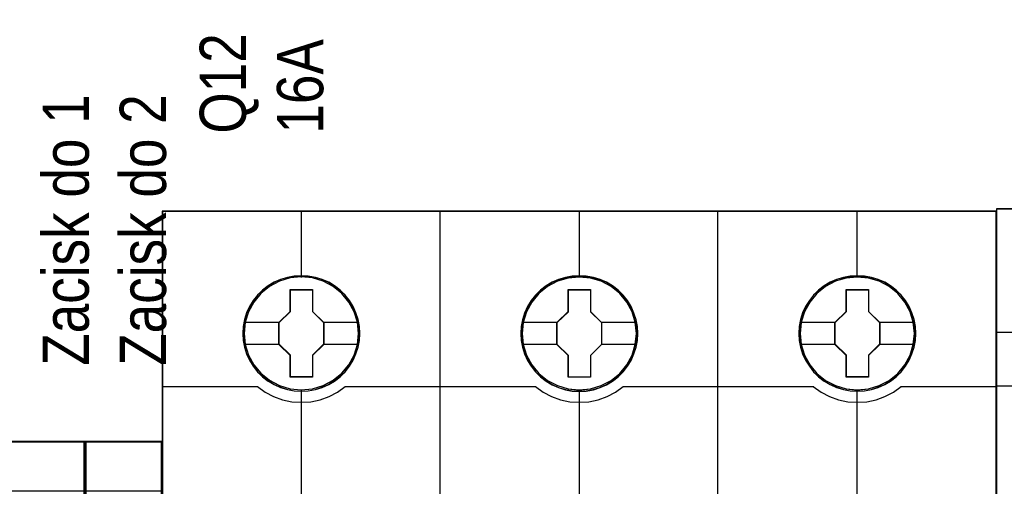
# Model space of a CAD drawing. Header units: millimetres. Extents: x -1290 to 1795, y -4192 to -1311.
# Tile 336 of 656: x 1509 to 1522, y -3710 to -3704. Entities that reach past the tile are written whole.
import ezdxf

# ---------------------------------------------------------------- set-up
doc = ezdxf.new("R2010")
doc.units = ezdxf.units.MM
doc.layers.add('45', color=7, linetype='Continuous')
doc.layers.add('Aparatura', color=7, linetype='Continuous', lineweight=13)
doc.styles.get("Standard").update_dxf_attribs({"font": 'ARIALN.TTF', "width": 0.8})

# ---------------------------------------------------------------- blocks, each defined once
blk = doc.blocks.new('*U239')
at = {"layer": '45', "color": 7}
for points in [[(729.330434, -383.521822), (711.31819, -383.521822), (711.31819, -465.544591), (729.330434, -465.544591), (747.331539, -465.544591), (765.343784, -465.544591), (765.343784, -383.521822), (747.331539, -383.521822), (729.330434, -383.521822)], [(724.114149, -391.442946), (724.09179, -390.990214), (724.019122, -390.543003), (723.862607, -390.112355), (723.683732, -389.69827), (723.44896, -389.30627), (723.169468, -388.958439), (722.839668, -388.638214), (722.47074, -388.362158), (722.101811, -388.119228), (721.671394, -387.937031), (721.240978, -387.810045), (720.782612, -387.727228), (720.329836, -387.699623), (719.87147, -387.727228), (719.429873, -387.810045), (718.982687, -387.937031), (718.56904, -388.119228), (718.177752, -388.362158), (717.820003, -388.638214), (717.484613, -388.958439), (717.216302, -389.30627), (716.975939, -389.69827), (716.774705, -390.112355), (716.657319, -390.543003), (716.567882, -390.990214), (716.534343, -391.442946), (716.567882, -391.890157), (716.657319, -392.326326), (716.774705, -392.762495), (716.975939, -393.17658), (717.216302, -393.563058), (717.484613, -393.927453), (717.820003, -394.247678), (718.177752, -394.523734), (718.56904, -394.755622), (718.982687, -394.937819), (719.429873, -395.075847), (719.87147, -395.164185), (720.329836, -395.186269), (720.782612, -395.164185), (721.240978, -395.075847), (721.671394, -394.937819), (722.101811, -394.755622), (722.47074, -394.523734), (722.839668, -394.247678), (723.169468, -393.927453), (723.44896, -393.563058), (723.683732, -393.17658), (723.862607, -392.762495), (724.019122, -392.326326), (724.09179, -391.890157), (724.114149, -391.442946)], [(724.114149, -391.442946), (724.09179, -390.990214), (724.019122, -390.543003), (723.862607, -390.112355), (723.683732, -389.69827), (723.44896, -389.30627), (723.169468, -388.958439), (722.839668, -388.638214), (722.47074, -388.362158), (722.101811, -388.119228), (721.671394, -387.937031), (721.240978, -387.810045), (720.782612, -387.727228), (720.329836, -387.699623), (719.87147, -387.727228), (719.429873, -387.810045), (718.982687, -387.937031), (718.56904, -388.119228), (718.177752, -388.362158), (717.820003, -388.638214), (717.484613, -388.958439), (717.216302, -389.30627), (716.975939, -389.69827), (716.774705, -390.112355), (716.657319, -390.543003), (716.567882, -390.990214), (716.534343, -391.442946), (716.567882, -391.890157), (716.657319, -392.326326), (716.774705, -392.762495), (716.975939, -393.17658), (717.216302, -393.563058), (717.484613, -393.927453), (717.820003, -394.247678), (718.177752, -394.523734), (718.56904, -394.755622), (718.982687, -394.937819), (719.429873, -395.075847), (719.87147, -395.164185), (720.329836, -395.186269), (720.782612, -395.164185), (721.240978, -395.075847), (721.671394, -394.937819), (722.101811, -394.755622), (722.47074, -394.523734), (722.839668, -394.247678), (723.169468, -393.927453), (723.44896, -393.563058), (723.683732, -393.17658), (723.862607, -392.762495), (724.019122, -392.326326), (724.09179, -391.890157), (724.114149, -391.442946)], [(742.115518, -391.448332), (742.093158, -390.9956), (742.020488, -390.548389), (741.863969, -390.117741), (741.685089, -389.703656), (741.450309, -389.311656), (741.17081, -388.963825), (740.841001, -388.6436), (740.477651, -388.362023), (740.103122, -388.124614), (739.672693, -387.942417), (739.242264, -387.815431), (738.783885, -387.732614), (738.331096, -387.705009), (737.878307, -387.732614), (737.431108, -387.815431), (736.983908, -387.942417), (736.570249, -388.124614), (736.17895, -388.362023), (735.821191, -388.6436), (735.485792, -388.963825), (735.223062, -389.311656), (734.977103, -389.703656), (734.781453, -390.117741), (734.658473, -390.548389), (734.569033, -390.9956), (734.541083, -391.448332), (734.569033, -391.895543), (734.658473, -392.331712), (734.781453, -392.767881), (734.977103, -393.181966), (735.223062, -393.568444), (735.485792, -393.932839), (735.821191, -394.253064), (736.17895, -394.52912), (736.570249, -394.761008), (736.983908, -394.943205), (737.431108, -395.081233), (737.878307, -395.169571), (738.331096, -395.191656), (738.783885, -395.169571), (739.242264, -395.081233), (739.672693, -394.943205), (740.103122, -394.761008), (740.477651, -394.52912), (740.841001, -394.253064), (741.17081, -393.932839), (741.450309, -393.568444), (741.685089, -393.181966), (741.863969, -392.767881), (742.020488, -392.331712), (742.093158, -391.895543), (742.115518, -391.448332)], [(742.115518, -391.448332), (742.093158, -390.9956), (742.020488, -390.548389), (741.863969, -390.117741), (741.685089, -389.703656), (741.450309, -389.311656), (741.17081, -388.963825), (740.841001, -388.6436), (740.477651, -388.362023), (740.103122, -388.124614), (739.672693, -387.942417), (739.242264, -387.815431), (738.783885, -387.732614), (738.331096, -387.705009), (737.878307, -387.732614), (737.431108, -387.815431), (736.983908, -387.942417), (736.570249, -388.124614), (736.17895, -388.362023), (735.821191, -388.6436), (735.485792, -388.963825), (735.223062, -389.311656), (734.977103, -389.703656), (734.781453, -390.117741), (734.658473, -390.548389), (734.569033, -390.9956), (734.541083, -391.448332), (734.569033, -391.895543), (734.658473, -392.331712), (734.781453, -392.767881), (734.977103, -393.181966), (735.223062, -393.568444), (735.485792, -393.932839), (735.821191, -394.253064), (736.17895, -394.52912), (736.570249, -394.761008), (736.983908, -394.943205), (737.431108, -395.081233), (737.878307, -395.169571), (738.331096, -395.191656), (738.783885, -395.169571), (739.242264, -395.081233), (739.672693, -394.943205), (740.103122, -394.761008), (740.477651, -394.52912), (740.841001, -394.253064), (741.17081, -393.932839), (741.450309, -393.568444), (741.685089, -393.181966), (741.863969, -392.767881), (742.020488, -392.331712), (742.093158, -391.895543), (742.115518, -391.448332)], [(742.099402, -391.44923), (742.077137, -390.998343), (742.004777, -390.552955), (741.848923, -390.124063), (741.670805, -389.711667), (741.437024, -389.321265), (741.158714, -388.974852), (740.830308, -388.655932), (740.468505, -388.375502), (740.09557, -388.139062), (739.666972, -387.957608), (739.238375, -387.831139), (738.781946, -387.74866), (738.331084, -387.721167), (737.880222, -387.74866), (737.434925, -387.831139), (736.989629, -387.957608), (736.57773, -388.139062), (736.188096, -388.375502), (735.831859, -388.655932), (735.497887, -388.974852), (735.236276, -389.321265), (734.991363, -389.711667), (734.796546, -390.124063), (734.67409, -390.552955), (734.58503, -390.998343), (734.557199, -391.44923), (734.58503, -391.894618), (734.67409, -392.329009), (734.796546, -392.763399), (734.991363, -393.175796), (735.236276, -393.560699), (735.497887, -393.923608), (735.831859, -394.242528), (736.188096, -394.517458), (736.57773, -394.7484), (736.989629, -394.929855), (737.434925, -395.06732), (737.880222, -395.155298), (738.331084, -395.177293), (738.781946, -395.155298), (739.238375, -395.06732), (739.666972, -394.929855), (740.09557, -394.7484), (740.468505, -394.517458), (740.830308, -394.242528), (741.158714, -393.923608), (741.437024, -393.560699), (741.670805, -393.175796), (741.848923, -392.763399), (742.004777, -392.329009), (742.077137, -391.894618), (742.099402, -391.44923)], [(760.122259, -391.442946), (760.099899, -390.990214), (760.027232, -390.543003), (759.870717, -390.112355), (759.691842, -389.69827), (759.457069, -389.30627), (759.177578, -388.958439), (758.847778, -388.638214), (758.478849, -388.362158), (758.109921, -388.119228), (757.679504, -387.937031), (757.249087, -387.810045), (756.790721, -387.727228), (756.337945, -387.699623), (755.879579, -387.727228), (755.437983, -387.810045), (754.990797, -387.937031), (754.57715, -388.119228), (754.185862, -388.362158), (753.828113, -388.638214), (753.492723, -388.958439), (753.230001, -389.30627), (752.984049, -389.69827), (752.782815, -390.112355), (752.665429, -390.543003), (752.575991, -390.990214), (752.542452, -391.442946), (752.575991, -391.890157), (752.665429, -392.326326), (752.782815, -392.762495), (752.984049, -393.17658), (753.230001, -393.563058), (753.492723, -393.927453), (753.828113, -394.247678), (754.185862, -394.523734), (754.57715, -394.755622), (754.990797, -394.937819), (755.437983, -395.075847), (755.879579, -395.164185), (756.337945, -395.186269), (756.790721, -395.164185), (757.249087, -395.075847), (757.679504, -394.937819), (758.109921, -394.755622), (758.478849, -394.523734), (758.847778, -394.247678), (759.177578, -393.927453), (759.457069, -393.563058), (759.691842, -393.17658), (759.870717, -392.762495), (760.027232, -392.326326), (760.099899, -391.890157), (760.122259, -391.442946)], [(760.122259, -391.442946), (760.099899, -390.990214), (760.027232, -390.543003), (759.870717, -390.112355), (759.691842, -389.69827), (759.457069, -389.30627), (759.177578, -388.958439), (758.847778, -388.638214), (758.478849, -388.362158), (758.109921, -388.119228), (757.679504, -387.937031), (757.249087, -387.810045), (756.790721, -387.727228), (756.337945, -387.699623), (755.879579, -387.727228), (755.437983, -387.810045), (754.990797, -387.937031), (754.57715, -388.119228), (754.185862, -388.362158), (753.828113, -388.638214), (753.492723, -388.958439), (753.230001, -389.30627), (752.984049, -389.69827), (752.782815, -390.112355), (752.665429, -390.543003), (752.575991, -390.990214), (752.542452, -391.442946), (752.575991, -391.890157), (752.665429, -392.326326), (752.782815, -392.762495), (752.984049, -393.17658), (753.230001, -393.563058), (753.492723, -393.927453), (753.828113, -394.247678), (754.185862, -394.523734), (754.57715, -394.755622), (754.990797, -394.937819), (755.437983, -395.075847), (755.879579, -395.164185), (756.337945, -395.186269), (756.790721, -395.164185), (757.249087, -395.075847), (757.679504, -394.937819), (758.109921, -394.755622), (758.478849, -394.523734), (758.847778, -394.247678), (759.177578, -393.927453), (759.457069, -393.563058), (759.691842, -393.17658), (759.870717, -392.762495), (760.027232, -392.326326), (760.099899, -391.890157), (760.122259, -391.442946)], [(760.106143, -391.443844), (760.083873, -390.992957), (760.011498, -390.547569), (759.855611, -390.118677), (759.677455, -389.70628), (759.443625, -389.315879), (759.165256, -388.969466), (758.836781, -388.650546), (758.469334, -388.375615), (758.101887, -388.133676), (757.673198, -387.952221), (757.24451, -387.825753), (756.787985, -387.743274), (756.337028, -387.715781), (755.880503, -387.743274), (755.44068, -387.825753), (754.995289, -387.952221), (754.583303, -388.133676), (754.193587, -388.375615), (753.837275, -388.650546), (753.503232, -388.969466), (753.241565, -389.315879), (752.9966, -389.70628), (752.796175, -390.118677), (752.67926, -390.547569), (752.590182, -390.992957), (752.556777, -391.443844), (752.590182, -391.889232), (752.67926, -392.323623), (752.796175, -392.758013), (752.9966, -393.17041), (753.241565, -393.555313), (753.503232, -393.918222), (753.837275, -394.237142), (754.193587, -394.512072), (754.583303, -394.743014), (754.995289, -394.924469), (755.44068, -395.061934), (755.880503, -395.149912), (756.337028, -395.171907), (756.787985, -395.149912), (757.24451, -395.061934), (757.673198, -394.924469), (758.101887, -394.743014), (758.469334, -394.512072), (758.836781, -394.237142), (759.165256, -393.918222), (759.443625, -393.555313), (759.677455, -393.17041), (759.855611, -392.758013), (760.011498, -392.323623), (760.083873, -391.889232), (760.106143, -391.443844)], [(719.614394, -388.600893), (721.056368, -388.600893), (721.056368, -390.016462), (721.777356, -390.724246), (721.777356, -392.145344), (721.056368, -392.864188), (721.056368, -394.274227), (719.614394, -394.274227), (719.614394, -392.864188), (718.876508, -392.145344), (718.876508, -390.724246), (719.614394, -390.016462), (719.614394, -388.600893)], [(719.614394, -388.600893), (721.056368, -388.600893), (721.056368, -388.600893), (721.056368, -390.016462), (721.056368, -390.016462), (721.777356, -390.724246), (721.777356, -390.724246), (721.777356, -392.145344), (721.777356, -392.145344), (721.056368, -392.864188), (721.056368, -392.864188), (721.056368, -394.274227), (721.056368, -394.274227), (719.614394, -394.274227), (719.614394, -394.274227), (719.614394, -392.864188), (719.614394, -392.864188), (718.876508, -392.145344), (718.876508, -392.145344), (718.876508, -390.724246), (718.876508, -390.724246), (719.614394, -390.016462), (719.614394, -390.016462), (719.614394, -388.600893), (719.614394, -388.600893)], [(719.622311, -388.617051), (721.048263, -388.617051), (721.048263, -390.024556), (721.76124, -390.728309), (721.76124, -392.141313), (721.048263, -392.856062), (721.048263, -394.258069), (719.622311, -394.258069), (719.622311, -392.856062), (718.892624, -392.141313), (718.892624, -390.728309), (719.622311, -390.024556), (719.622311, -388.617051)], [(737.621201, -388.600893), (739.063305, -388.600893), (739.063305, -390.021955), (739.778724, -390.729722), (739.778724, -392.150784), (739.063305, -392.86961), (739.063305, -394.279613), (737.621201, -394.279613), (737.621201, -392.86961), (736.883249, -392.150784), (736.883249, -390.729722), (737.621201, -390.021955), (737.621201, -388.600893)], [(737.621201, -388.600893), (739.063305, -388.600893), (739.063305, -388.600893), (739.063305, -390.021955), (739.063305, -390.021955), (739.778724, -390.729722), (739.778724, -390.729722), (739.778724, -392.150784), (739.778724, -392.150784), (739.063305, -392.86961), (739.063305, -392.86961), (739.063305, -394.279613), (739.063305, -394.279613), (737.621201, -394.279613), (737.621201, -394.279613), (737.621201, -392.86961), (737.621201, -392.86961), (736.883249, -392.150784), (736.883249, -392.150784), (736.883249, -390.729722), (736.883249, -390.729722), (737.621201, -390.021955), (737.621201, -390.021955), (737.621201, -388.600893), (737.621201, -388.600893)], [(737.629102, -388.617051), (739.055153, -388.617051), (739.055153, -390.030476), (739.762609, -390.734438), (739.762609, -392.147863), (739.055153, -392.862825), (739.055153, -394.26525), (737.629102, -394.26525), (737.629102, -392.862825), (736.899365, -392.147863), (736.899365, -390.734438), (737.629102, -390.030476), (737.629102, -388.617051)], [(755.622308, -388.600893), (757.064413, -388.600893), (757.064413, -390.016462), (757.785465, -390.724246), (757.785465, -392.145344), (757.064413, -392.864188), (757.064413, -394.274227), (755.622308, -394.274227), (755.622308, -392.864188), (754.88999, -392.145344), (754.88999, -390.724246), (755.622308, -390.016462), (755.622308, -388.600893)], [(755.622308, -388.600893), (757.064413, -388.600893), (757.064413, -388.600893), (757.064413, -390.016462), (757.064413, -390.016462), (757.785465, -390.724246), (757.785465, -390.724246), (757.785465, -392.145344), (757.785465, -392.145344), (757.064413, -392.864188), (757.064413, -392.864188), (757.064413, -394.274227), (757.064413, -394.274227), (755.622308, -394.274227), (755.622308, -394.274227), (755.622308, -392.864188), (755.622308, -392.864188), (754.88999, -392.145344), (754.88999, -392.145344), (754.88999, -390.724246), (754.88999, -390.724246), (755.622308, -390.016462), (755.622308, -390.016462), (755.622308, -388.600893), (755.622308, -388.600893)], [(755.630272, -388.617051), (757.056324, -388.617051), (757.056324, -390.024556), (757.769349, -390.728309), (757.769349, -392.141313), (757.056324, -392.856062), (757.056324, -394.258069), (755.630272, -394.258069), (755.630272, -392.856062), (754.906106, -392.141313), (754.906106, -390.728309), (755.630272, -390.024556), (755.630272, -388.617051)]]:
    blk.add_lwpolyline(points, close=True, dxfattribs=at)
at = {"layer": '45', "color": 139}
for points in [[(729.330434, -383.521822), (711.31819, -383.521822), (711.31819, -465.544591), (729.330434, -465.544591), (747.331539, -465.544591), (765.343784, -465.544591), (765.343784, -383.521822), (747.331539, -383.521822), (729.330434, -383.521822)], [(729.335804, -383.537981), (711.334305, -383.537981), (711.334305, -465.528433), (729.335804, -465.528433), (747.32617, -465.528433), (765.327668, -465.528433), (765.327668, -383.537981), (747.32617, -383.537981), (729.335804, -383.537981)], [(724.031779, -391.437492), (723.959098, -390.719687), (723.752236, -390.035012), (723.411193, -389.400031), (722.952741, -388.842352), (722.388063, -388.395104), (721.745113, -388.058288), (721.046254, -387.848468), (720.325032, -387.782209), (719.603809, -387.848468), (718.916132, -388.058288), (718.273182, -388.395104), (717.708504, -388.842352), (717.250053, -389.400031), (716.909009, -390.035012), (716.690965, -390.719687), (716.623875, -391.437492), (716.690965, -392.149775), (716.909009, -392.839972), (717.250053, -393.46391), (717.708504, -394.02159), (718.273182, -394.474359), (718.916132, -394.811175), (719.603809, -395.026516), (720.325032, -395.098297), (721.046254, -395.026516), (721.745113, -394.811175), (722.388063, -394.474359), (722.952741, -394.02159), (723.411193, -393.46391), (723.752236, -392.839972), (723.959098, -392.149775), (724.031779, -391.437492)], [(724.037151, -391.437492), (723.964472, -390.719687), (723.757616, -390.035012), (723.410992, -389.405552), (722.946964, -388.847873), (722.393484, -388.395104), (721.750553, -388.06381), (721.051714, -387.848468), (720.330513, -387.782209), (719.609312, -387.848468), (718.910474, -388.06381), (718.273133, -388.395104), (717.714063, -388.847873), (717.244443, -389.405552), (716.90341, -390.035012), (716.696554, -390.719687), (716.623875, -391.437492), (716.696554, -392.149775), (716.90341, -392.839972), (717.244443, -393.469432), (717.714063, -394.027111), (718.273133, -394.47988), (718.910474, -394.816696), (719.609312, -395.026516), (720.330513, -395.098297), (721.051714, -395.026516), (721.750553, -394.816696), (722.393484, -394.47988), (722.946964, -394.027111), (723.410992, -393.469432), (723.757616, -392.839972), (723.964472, -392.149775), (724.037151, -391.437492)], [(742.03852, -391.437492), (741.960231, -390.719687), (741.753325, -390.035012), (741.41221, -389.405552), (740.953661, -388.847873), (740.388864, -388.395104), (739.745777, -388.06381), (739.052362, -387.848468), (738.325395, -387.782209), (737.604019, -387.848468), (736.916196, -388.06381), (736.27311, -388.395104), (735.708312, -388.847873), (735.249764, -389.405552), (734.908648, -390.035012), (734.69615, -390.719687), (734.623453, -391.437492), (734.69615, -392.149775), (734.908648, -392.839972), (735.249764, -393.469432), (735.708312, -394.027111), (736.27311, -394.47988), (736.916196, -394.816696), (737.604019, -395.026516), (738.325395, -395.098297), (739.052362, -395.026516), (739.745777, -394.816696), (740.388864, -394.47988), (740.953661, -394.027111), (741.41221, -393.469432), (741.753325, -392.839972), (741.960231, -392.149775), (742.03852, -391.437492)], [(742.03852, -391.442878), (741.965823, -390.725073), (741.758917, -390.040398), (741.41221, -389.405417), (740.948069, -388.847738), (740.394456, -388.394969), (739.751369, -388.063674), (739.052362, -387.853854), (738.330987, -387.787595), (737.609611, -387.853854), (736.910604, -388.063674), (736.27311, -388.394969), (735.713904, -388.847738), (735.249764, -389.405417), (734.903056, -390.040398), (734.69615, -390.725073), (734.623453, -391.442878), (734.69615, -392.155162), (734.903056, -392.845358), (735.249764, -393.469297), (735.713904, -394.026976), (736.27311, -394.479745), (736.910604, -394.816561), (737.609611, -395.031902), (738.330987, -395.103683), (739.052362, -395.031902), (739.751369, -394.816561), (740.394456, -394.479745), (740.948069, -394.026976), (741.41221, -393.469297), (741.758917, -392.845358), (741.965823, -392.155162), (742.03852, -391.442878)], [(760.039889, -391.442878), (759.967192, -390.725073), (759.760286, -390.040398), (759.419171, -389.405417), (758.949438, -388.847738), (758.395824, -388.394969), (757.752738, -388.063674), (757.053731, -387.853854), (756.332356, -387.787595), (755.61098, -387.853854), (754.911973, -388.063674), (754.274479, -388.394969), (753.715273, -388.847738), (753.251132, -389.405417), (752.904425, -390.040398), (752.697519, -390.725073), (752.624822, -391.442878), (752.697519, -392.155162), (752.904425, -392.845358), (753.251132, -393.469297), (753.715273, -394.026976), (754.274479, -394.479745), (754.911973, -394.816561), (755.61098, -395.031902), (756.332356, -395.103683), (757.053731, -395.031902), (757.752738, -394.816561), (758.395824, -394.479745), (758.949438, -394.026976), (759.419171, -393.469297), (759.760286, -392.845358), (759.967192, -392.155162), (760.039889, -391.442878)], [(760.039889, -391.437492), (759.961598, -390.719687), (759.754686, -390.035012), (759.41356, -389.405552), (758.954998, -388.847873), (758.390183, -388.395104), (757.747078, -388.06381), (757.053642, -387.848468), (756.332245, -387.782209), (755.605256, -387.848468), (754.917413, -388.06381), (754.274307, -388.395104), (753.709493, -388.847873), (753.250931, -389.405552), (752.909805, -390.035012), (752.697301, -390.719687), (752.630194, -391.437492), (752.697301, -392.149775), (752.909805, -392.839972), (753.250931, -393.469432), (753.709493, -394.027111), (754.274307, -394.47988), (754.917413, -394.816696), (755.605256, -395.026516), (756.332245, -395.098297), (757.053642, -395.026516), (757.747078, -394.816696), (758.390183, -394.47988), (758.954998, -394.027111), (759.41356, -393.469432), (759.754686, -392.839972), (759.961598, -392.149775), (760.039889, -391.437492)]]:
    blk.add_lwpolyline(points, close=True, dxfattribs=at)
for points in [[(720.312607, -383.521822), (720.312607, -387.80914)], [(729.319558, -402.322821), (729.319558, -383.521822)], [(738.313976, -383.521822), (738.313976, -387.80914)], [(747.310183, -402.322821), (747.310183, -383.521822)], [(756.315344, -383.521822), (756.315344, -387.80914)], [(711.31819, -394.884649), (717.519198, -394.884649)], [(717.485176, -394.884649), (717.989092, -395.236721), (718.532202, -395.52065), (719.114506, -395.730757), (719.713606, -395.861365), (720.329504, -395.895436), (720.945402, -395.861365), (721.550102, -395.730757), (722.126806, -395.52065), (722.669916, -395.236721), (723.179432, -394.884649)], [(720.312607, -395.076753), (720.312607, -402.322821)], [(723.1472, -394.884649), (735.520567, -394.884649)], [(735.486545, -394.884649), (735.990481, -395.236721), (736.533613, -395.52065), (737.11594, -395.730757), (737.715064, -395.861365), (738.330987, -395.895436), (738.946909, -395.861365), (739.546034, -395.730757), (740.12836, -395.52065), (740.671492, -395.236721), (741.175429, -394.884649)], [(738.313976, -395.076753), (738.313976, -402.322821)], [(741.141406, -394.884649), (753.514773, -394.884649)], [(753.482542, -394.884649), (753.992057, -395.236721), (754.535167, -395.52065), (755.111872, -395.730757), (755.716571, -395.861365), (756.332469, -395.895436), (756.948367, -395.861365), (757.547468, -395.730757), (758.124172, -395.52065), (758.672881, -395.236721), (759.176797, -394.884649)], [(756.315344, -395.076753), (756.315344, -402.322821)], [(759.142775, -394.884649), (765.343784, -394.884649)]]:
    blk.add_lwpolyline(points, dxfattribs=at)
at = {"layer": '45', "color": 59}
blk.add_lwpolyline([(729.319558, -402.322821), (729.319558, -383.521822)], dxfattribs=at)
blk.add_lwpolyline([(724.099824, -391.443844), (724.077554, -390.992957), (724.005179, -390.547569), (723.849292, -390.118677), (723.671136, -389.70628), (723.437306, -389.315879), (723.158937, -388.969466), (722.830462, -388.650546), (722.463015, -388.375615), (722.095568, -388.133676), (721.66688, -387.952221), (721.238191, -387.825753), (720.781666, -387.743274), (720.330709, -387.715781), (719.874184, -387.743274), (719.434361, -387.825753), (718.98897, -387.952221), (718.576984, -388.133676), (718.187268, -388.375615), (717.830956, -388.650546), (717.496913, -388.969466), (717.229679, -389.315879), (716.990281, -389.70628), (716.789856, -390.118677), (716.672941, -390.547569), (716.583863, -390.992957), (716.550459, -391.443844), (716.583863, -391.889232), (716.672941, -392.323623), (716.789856, -392.758013), (716.990281, -393.17041), (717.229679, -393.555313), (717.496913, -393.918222), (717.830956, -394.237142), (718.187268, -394.512072), (718.576984, -394.743014), (718.98897, -394.924469), (719.434361, -395.061934), (719.874184, -395.149912), (720.330709, -395.171907), (720.781666, -395.149912), (721.238191, -395.061934), (721.66688, -394.924469), (722.095568, -394.743014), (722.463015, -394.512072), (722.830462, -394.237142), (723.158937, -393.918222), (723.437306, -393.555313), (723.671136, -393.17041), (723.849292, -392.758013), (724.005179, -392.323623), (724.077554, -391.889232), (724.099824, -391.443844)], close=True, dxfattribs=at)
at = {"layer": '45', "color": 7}
for points in [[(716.605969, -390.712235), (718.910531, -390.712235)], [(721.743333, -390.712235), (724.042523, -390.712235)], [(734.612709, -390.717621), (736.917271, -390.717621)], [(739.744702, -390.717621), (742.043892, -390.717621)], [(752.614078, -390.712235), (754.924012, -390.712235)], [(757.751443, -390.712235), (760.050633, -390.712235)], [(716.605969, -392.125182), (718.910531, -392.125182)], [(721.743333, -392.125182), (724.042523, -392.125182)], [(734.612709, -392.130569), (736.917271, -392.130569)], [(739.744702, -392.130569), (742.043892, -392.130569)], [(752.614078, -392.125182), (754.924012, -392.125182)], [(757.751443, -392.125182), (760.050633, -392.125182)]]:
    blk.add_lwpolyline(points, dxfattribs=at)
blk = doc.blocks.new('*U243')
at = {"layer": '45', "color": 7}
for points in [[(135.668329, -533.443271), (126.674716, -533.443271), (126.674716, -533.443271), (117.675913, -533.443271), (117.675913, -533.443271), (117.675913, -616.401421), (117.675913, -616.401421), (126.674716, -616.401421), (126.674716, -616.401421), (135.668329, -616.401421), (135.668329, -616.401421), (135.668329, -533.443271), (135.668329, -533.443271)], [(135.664748, -533.448657), (126.674715, -533.448657), (117.679495, -533.448657), (117.679495, -616.396035), (126.674715, -616.396035), (135.664748, -616.396035), (135.664748, -533.448657)]]:
    blk.add_lwpolyline(points, close=True, dxfattribs=at)
for points in [[(126.679284, -541.434413), (117.675913, -541.434413)], [(126.679284, -544.928182), (117.675913, -544.928182)]]:
    blk.add_lwpolyline(points, dxfattribs=at)
blk = doc.blocks.new('*U251')
at = {"layer": '45', "color": 7}
for points in [[(435.005325, -698.804806), (435.005325, -750.882783)], [(435.005325, -701.989773), (439.999438, -701.989773)], [(435.005325, -705.968288), (439.999438, -705.968288)], [(435.005325, -720.315002), (439.999438, -720.315002)], [(435.005325, -729.279229), (439.999438, -729.279229)], [(435.005325, -743.613374), (439.999438, -743.613374)], [(435.005325, -747.602662), (439.999438, -747.602662)]]:
    blk.add_lwpolyline(points, dxfattribs=at)
for points in [[(435.005325, -750.882783), (439.999438, -750.882783), (439.999438, -750.882783), (439.999438, -698.804806), (439.999438, -698.804806), (435.005325, -698.804806), (435.005325, -750.882783)], [(435.050091, -750.837899), (439.954672, -750.837899), (439.954672, -698.84969), (435.050091, -698.84969), (435.050091, -750.837899)], [(439.512382, -712.888499), (439.466385, -712.438859), (439.318536, -712.009202), (439.078692, -711.616183), (438.756709, -711.293108), (438.369016, -711.049969), (437.948467, -710.900089), (437.50492, -710.85346), (437.058087, -710.900089), (436.624396, -711.049969), (436.249845, -711.293108), (435.927863, -711.616183), (435.688018, -712.009202), (435.540169, -712.438859), (435.494172, -712.888499), (435.540169, -713.34147), (435.688018, -713.767796), (435.927863, -714.160815), (436.249845, -714.48389), (436.624396, -714.727029), (437.058087, -714.88024), (437.50492, -714.923539), (437.948467, -714.88024), (438.369016, -714.727029), (438.756709, -714.48389), (439.078692, -714.160815), (439.318536, -713.767796), (439.466385, -713.34147), (439.512382, -712.888499)], [(439.465826, -712.888499), (439.420874, -712.448776), (439.276385, -712.028596), (439.041991, -711.644245), (438.727327, -711.328296), (438.348445, -711.090519), (437.937454, -710.943945), (437.503987, -710.898344), (437.06731, -710.943945), (436.643475, -711.090519), (436.277437, -711.328296), (435.962772, -711.644245), (435.728379, -712.028596), (435.58389, -712.448776), (435.538938, -712.888499), (435.58389, -713.33148), (435.728379, -713.748403), (435.962772, -714.132754), (436.277437, -714.448703), (436.643475, -714.686479), (437.06731, -714.836311), (437.503987, -714.878655), (437.937454, -714.836311), (438.348445, -714.686479), (438.727327, -714.448703), (439.041991, -714.132754), (439.276385, -713.748403), (439.420874, -713.33148), (439.465826, -712.888499)], [(439.512382, -736.798571), (439.466385, -736.33549), (439.318536, -735.905724), (439.078692, -735.525931), (438.756709, -735.202774), (438.369016, -734.959573), (437.948467, -734.806323), (437.50492, -734.749687), (437.058087, -734.806323), (436.624396, -734.959573), (436.249845, -735.202774), (435.927863, -735.525931), (435.688018, -735.905724), (435.540169, -736.33549), (435.494172, -736.798571), (435.540169, -737.248326), (435.688018, -737.678092), (435.927863, -738.057885), (436.249845, -738.384374), (436.624396, -738.627575), (437.058087, -738.777493), (437.50492, -738.834129), (437.948467, -738.777493), (438.369016, -738.627575), (438.756709, -738.384374), (439.078692, -738.057885), (439.318536, -737.678092), (439.466385, -737.248326), (439.512382, -736.798571)], [(439.465826, -736.798419), (439.420874, -736.345923), (439.276385, -735.92598), (439.041991, -735.554868), (438.727327, -735.239097), (438.348445, -735.001455), (437.937454, -734.851708), (437.503987, -734.796367), (437.06731, -734.851708), (436.643475, -735.001455), (436.277437, -735.239097), (435.962772, -735.554868), (435.728379, -735.92598), (435.58389, -736.345923), (435.538938, -736.798419), (435.58389, -737.237894), (435.728379, -737.657836), (435.962772, -738.028949), (436.277437, -738.347975), (436.643475, -738.585617), (437.06731, -738.732108), (437.503987, -738.78745), (437.937454, -738.732108), (438.348445, -738.585617), (438.727327, -738.347975), (439.041991, -738.028949), (439.276385, -737.657836), (439.420874, -737.237894), (439.465826, -736.798419)]]:
    blk.add_lwpolyline(points, close=True, dxfattribs=at)
blk = doc.blocks.new('*U252')
at = {"layer": '45', "color": 7}
for points in [[(440.00302, -698.804806), (440.00302, -750.882783)], [(440.00302, -701.989773), (444.997133, -701.989773)], [(440.00302, -705.968288), (444.997133, -705.968288)], [(440.00302, -720.315002), (444.997133, -720.315002)], [(440.00302, -729.279229), (444.997133, -729.279229)], [(440.00302, -743.613374), (444.997133, -743.613374)], [(440.00302, -747.602662), (444.997133, -747.602662)]]:
    blk.add_lwpolyline(points, dxfattribs=at)
for points in [[(440.00302, -750.882783), (444.997133, -750.882783), (444.997133, -750.882783), (444.997133, -698.804806), (444.997133, -698.804806), (440.00302, -698.804806), (440.00302, -750.882783)], [(440.047786, -750.837899), (444.952366, -750.837899), (444.952366, -698.84969), (440.047786, -698.84969), (440.047786, -750.837899)], [(444.508286, -712.888499), (444.462289, -712.438859), (444.314439, -712.009202), (444.074595, -711.616183), (443.752613, -711.293108), (443.364919, -711.049969), (442.944371, -710.900089), (442.500823, -710.85346), (442.053991, -710.900089), (441.6203, -711.049969), (441.245749, -711.293108), (440.923766, -711.616183), (440.683922, -712.009202), (440.536073, -712.438859), (440.490075, -712.888499), (440.536073, -713.34147), (440.683922, -713.767796), (440.923766, -714.160815), (441.245749, -714.48389), (441.6203, -714.727029), (442.053991, -714.88024), (442.500823, -714.923539), (442.944371, -714.88024), (443.364919, -714.727029), (443.752613, -714.48389), (444.074595, -714.160815), (444.314439, -713.767796), (444.462289, -713.34147), (444.508286, -712.888499)], [(444.46352, -712.888499), (444.418568, -712.448776), (444.274079, -712.028596), (444.039686, -711.644245), (443.725021, -711.328296), (443.346139, -711.090519), (442.935148, -710.943945), (442.501681, -710.898344), (442.065004, -710.943945), (441.64117, -711.090519), (441.275131, -711.328296), (440.960466, -711.644245), (440.726073, -712.028596), (440.581584, -712.448776), (440.536632, -712.888499), (440.581584, -713.33148), (440.726073, -713.748403), (440.960466, -714.132754), (441.275131, -714.448703), (441.64117, -714.686479), (442.065004, -714.836311), (442.501681, -714.878655), (442.935148, -714.836311), (443.346139, -714.686479), (443.725021, -714.448703), (444.039686, -714.132754), (444.274079, -713.748403), (444.418568, -713.33148), (444.46352, -712.888499)], [(444.508286, -736.798571), (444.462289, -736.33549), (444.314439, -735.905724), (444.074595, -735.525931), (443.752613, -735.202774), (443.364919, -734.959573), (442.944371, -734.806323), (442.500823, -734.749687), (442.053991, -734.806323), (441.6203, -734.959573), (441.245749, -735.202774), (440.923766, -735.525931), (440.683922, -735.905724), (440.536073, -736.33549), (440.490075, -736.798571), (440.536073, -737.248326), (440.683922, -737.678092), (440.923766, -738.057885), (441.245749, -738.384374), (441.6203, -738.627575), (442.053991, -738.777493), (442.500823, -738.834129), (442.944371, -738.777493), (443.364919, -738.627575), (443.752613, -738.384374), (444.074595, -738.057885), (444.314439, -737.678092), (444.462289, -737.248326), (444.508286, -736.798571)], [(444.46352, -736.798419), (444.418568, -736.345923), (444.274079, -735.92598), (444.039686, -735.554868), (443.725021, -735.239097), (443.346139, -735.001455), (442.935148, -734.851708), (442.501681, -734.796367), (442.065004, -734.851708), (441.64117, -735.001455), (441.275131, -735.239097), (440.960466, -735.554868), (440.726073, -735.92598), (440.581584, -736.345923), (440.536632, -736.798419), (440.581584, -737.237894), (440.726073, -737.657836), (440.960466, -738.028949), (441.275131, -738.347975), (441.64117, -738.585617), (442.065004, -738.732108), (442.501681, -738.78745), (442.935148, -738.732108), (443.346139, -738.585617), (443.725021, -738.347975), (444.039686, -738.028949), (444.274079, -737.657836), (444.418568, -737.237894), (444.46352, -736.798419)]]:
    blk.add_lwpolyline(points, close=True, dxfattribs=at)

msp = doc.modelspace()

# ---------------------------------------------------------------- block references
at = {"layer": 'Aparatura', "color": 7, "lineweight": 13, "xscale": 0.2, "yscale": 0.2, "zscale": 0.2}
msp.add_blockref('*U243', (1498.4, -3599.902), dxfattribs=at)
at = {"layer": 'Aparatura', "color": 7, "lineweight": 13}
ref = msp.add_blockref('*U239', (1368.867, -3629.915), dxfattribs=dict(at, xscale=0.2, yscale=0.2, zscale=0.2))
ref.add_attrib('Oznaczenie', 'Q12', (1512.217, -3705.615), dxfattribs={"layer": '0', "height": 0.6, "rotation": 90, "flags": 2})
ref.add_attrib('Pr¹d znamionowy', '16A', (1513.217, -3705.615), dxfattribs={"layer": '0', "height": 0.6, "rotation": 90, "flags": 2})
ref = msp.add_blockref('*U251', (1422.131, -3569.841), dxfattribs=dict(at, xscale=0.2, yscale=0.2, zscale=0.2))
ref.add_attrib('Oznaczenie', 'Zacisk do 1', (1510.181, -3708.621), dxfattribs={"layer": '0', "height": 0.6, "rotation": 90, "flags": 2})
ref = msp.add_blockref('*U252', (1422.131, -3569.841), dxfattribs=dict(at, xscale=0.2, yscale=0.2, zscale=0.2))
ref.add_attrib('Oznaczenie', 'Zacisk do 2', (1511.181, -3708.621), dxfattribs={"layer": '0', "height": 0.6, "rotation": 90, "flags": 2})

doc.saveas('drawing.dxf')
